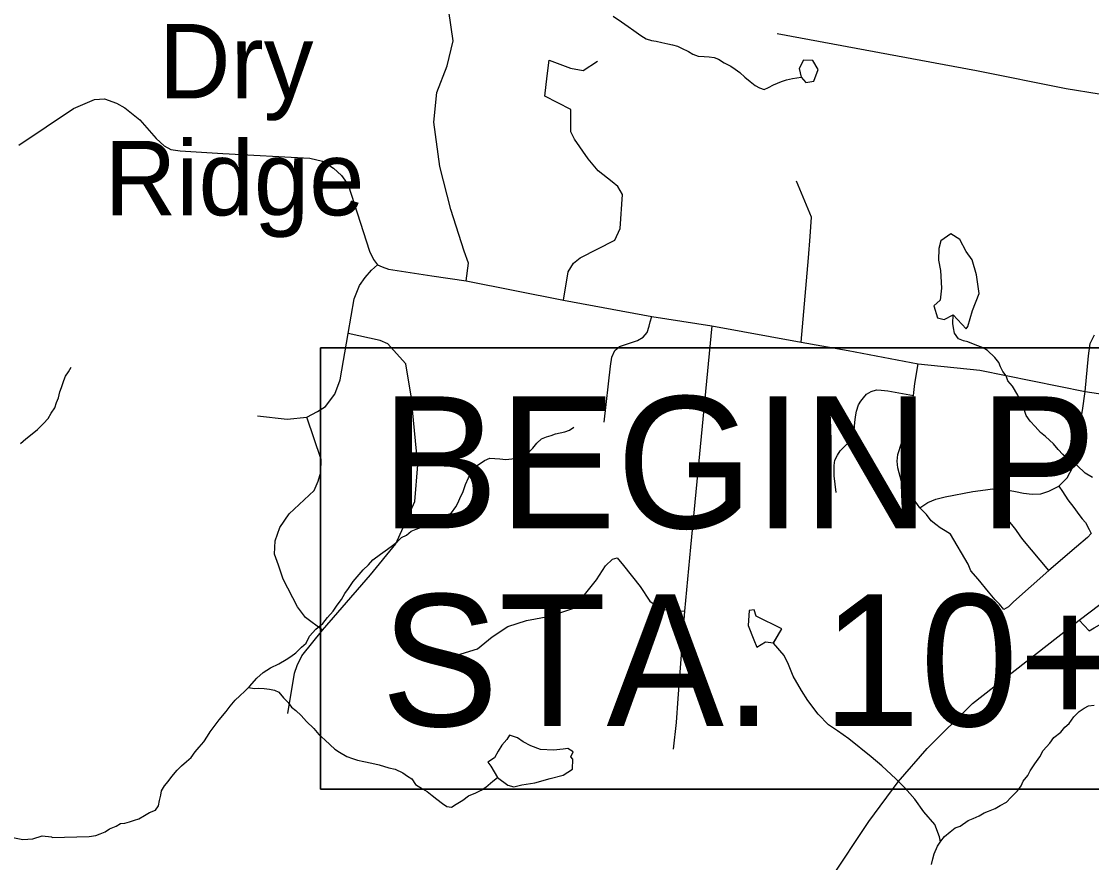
# Model space of a CAD drawing. Extents: x 0 to 69.5, y -4.5 to 22.
# Drawn here: x 2.379 to 3.515, y 17.556 to 18.449 of the extents above; entities that cross this region are included whole.
import ezdxf

# ---------------------------------------------------------------- set-up
doc = ezdxf.new("R2010")
doc.units = 0
for name, color, linetype in [('GM_X_County_Road', 7, 'Continuous'), ('GM_X_Interchange_Ramps', 7, 'Continuous'), ('GM_X_Interstate_Route', 7, 'Continuous'), ('GM_X_Minor_Lake', 7, 'Continuous'), ('GM_X_Minor_River', 7, 'Continuous'), ('GM_X_Township_Subdivision', 7, 'Continuous'), ('GM_X_Unincorporated_Text', 7, 'Continuous'), ('RD_P_Text', 7, 'Continuous'), ('SH_Masking', 7, 'Continuous')]:
    doc.layers.add(name, color=color, linetype=linetype)

msp = doc.modelspace()

# ---------------------------------------------------------------- linework, layer by layer
at = {"layer": 'GM_X_County_Road'}
for points in [[(2.3766, 18.3177), (2.4344, 18.3567), (2.4568, 18.3661), (2.4674, 18.3668), (2.48, 18.3622), (2.4891, 18.3574), (2.5048, 18.3445), (2.5224, 18.3246), (2.5309, 18.317), (2.5378, 18.3132), (2.5479, 18.3116), (2.5931, 18.3088), (2.6854, 18.304), (2.6987, 18.3005), (2.7106, 18.2931), (2.7188, 18.2854), (2.7262, 18.2754), (2.7487, 18.2053), (2.7529, 18.1962), (2.7571, 18.1908), (2.7621, 18.1886), (2.769, 18.1862), (2.815, 18.179), (2.8512, 18.1737), (2.9545, 18.1532), (3.0482, 18.1358), (3.112, 18.1258), (3.2068, 18.1087), (3.2567, 18.0998), (3.3309, 18.0856), (3.3966, 18.0789), (3.5081, 18.0561), (3.5117, 18.0939), (3.5137, 18.1072), (3.5183, 18.1165)], [(3.5081, 18.0561), (3.6734, 18.0314)]]:
    msp.add_lwpolyline(points, dxfattribs=at)
at = {"layer": 'GM_X_Interchange_Ramps'}
msp.add_lwpolyline([(3.5019, 17.8134), (3.5125, 17.8021), (3.5177, 17.8053), (3.5323, 17.8134), (3.5449, 17.8194), (3.5543, 17.8225), (3.5679, 17.8259), (3.5818, 17.8276), (3.5997, 17.8288), (3.626, 17.8297), (3.6535, 17.8268), (3.6765, 17.8253), (3.6933, 17.8234), (3.705, 17.8243), (3.7177, 17.8281), (3.7299, 17.8329), (3.7623, 17.8458), (3.7741, 17.8506)], dxfattribs=at)
at = {"layer": 'GM_X_Interstate_Route'}
msp.add_lwpolyline([(2.181, 16.4629), (2.2273, 16.5312), (2.2674, 16.589), (2.34, 16.6943), (2.3633, 16.7237), (2.4215, 16.7861), (2.4393, 16.8007), (2.4586, 16.8179), (2.4894, 16.8393), (2.7155, 16.9908), (2.8497, 17.0804), (2.9292, 17.1425), (3.0025, 17.2108), (3.0522, 17.2646), (3.1203, 17.3605), (3.2374, 17.5377), (3.2788, 17.5999), (3.3097, 17.642), (3.3406, 17.6772), (3.3886, 17.7251), (3.5019, 17.8134), (3.5855, 17.8769), (3.6539, 17.9292), (3.721, 17.9807)], dxfattribs=at)
at = {"layer": 'GM_X_Minor_Lake'}
for points in [[(3.2092, 18.408), (3.2048, 18.399), (3.2068, 18.3898)], [(3.2068, 18.3898), (3.2118, 18.384), (3.2202, 18.3857), (3.225, 18.3978), (3.2191, 18.4074), (3.2092, 18.408)], [(3.3884, 18.196), (3.3821, 18.2049), (3.3751, 18.2176), (3.3658, 18.2235), (3.355, 18.2161), (3.3529, 18.2081), (3.3526, 18.1956), (3.3547, 18.1845), (3.3558, 18.1658), (3.3544, 18.1533), (3.3475, 18.147), (3.3514, 18.1343), (3.3586, 18.1327), (3.368, 18.1374)], [(3.368, 18.1374), (3.3819, 18.1227), (3.3838, 18.1253), (3.3888, 18.1423), (3.3956, 18.1601), (3.393, 18.1799), (3.3884, 18.196)], [(3.1776, 17.7894), (3.1862, 17.8042), (3.1591, 17.8177), (3.157, 17.8246), (3.1516, 17.8236), (3.1505, 17.808), (3.1567, 17.7927)], [(3.1775, 17.7892), (3.1862, 17.8042), (3.1591, 17.8177), (3.157, 17.8246), (3.1516, 17.8236), (3.1505, 17.808), (3.1567, 17.7927)], [(3.1567, 17.7927), (3.1596, 17.785), (3.1688, 17.7905), (3.1776, 17.7894)], [(2.9623, 17.6685), (2.9647, 17.6738), (2.9591, 17.6773), (2.9541, 17.6767), (2.9438, 17.6754), (2.9302, 17.6764), (2.92, 17.68), (2.9117, 17.6844), (2.9057, 17.6887), (2.8974, 17.6915), (2.8943, 17.687), (2.8893, 17.681), (2.8853, 17.6743), (2.8814, 17.6675), (2.8744, 17.6627), (2.8774, 17.6584), (2.8847, 17.6466)], [(2.8847, 17.6466), (2.8956, 17.6383), (2.902, 17.6366), (2.9104, 17.6387), (2.9241, 17.6407), (2.9405, 17.6454), (2.9543, 17.6489), (2.9643, 17.6555), (2.9645, 17.6658), (2.9623, 17.6685)]]:
    msp.add_lwpolyline(points, dxfattribs=at)
at = {"layer": 'GM_X_Minor_River'}
for points in [[(3.0074, 18.4546), (3.016, 18.4484), (3.0231, 18.4437), (3.0291, 18.4394), (3.0365, 18.4339), (3.0422, 18.4304), (3.0478, 18.4287), (3.0531, 18.4279), (3.0588, 18.4266), (3.0652, 18.4253), (3.0701, 18.4241), (3.0754, 18.4229), (3.0799, 18.4205), (3.0871, 18.4169), (3.0919, 18.4142), (3.0976, 18.4121), (3.1037, 18.4116), (3.1093, 18.4115), (3.1146, 18.4107), (3.1192, 18.409), (3.1252, 18.4051), (3.1323, 18.4016), (3.1368, 18.3984), (3.1417, 18.3949), (3.1472, 18.3898), (3.1528, 18.3852), (3.1581, 18.3809), (3.1626, 18.3785), (3.1675, 18.3769), (3.1721, 18.3787), (3.1774, 18.3816), (3.1859, 18.3853), (3.1912, 18.3871), (3.1977, 18.3885), (3.2068, 18.3898)], [(3.5159, 17.9648), (3.5084, 17.9696), (3.4999, 17.9777), (3.4947, 17.9828), (3.4898, 17.9848), (3.4845, 17.9894), (3.4797, 17.9945), (3.4745, 18.0007), (3.4663, 18.0084), (3.4607, 18.0127), (3.4552, 18.0189), (3.45, 18.0247), (3.4455, 18.0309), (3.4427, 18.0397), (3.4397, 18.0455), (3.4369, 18.0524), (3.431, 18.062), (3.4262, 18.0674), (3.4244, 18.0728), (3.421, 18.0774), (3.4185, 18.0824), (3.4167, 18.087), (3.4122, 18.0924), (3.4044, 18.0998), (3.3999, 18.1026), (3.3943, 18.1046), (3.3897, 18.1066), (3.3837, 18.109), (3.3792, 18.1098), (3.3739, 18.1122), (3.3695, 18.118), (3.3685, 18.1237), (3.3678, 18.1283), (3.368, 18.1374)], [(2.3784, 18.0011), (2.3838, 18.006), (2.3888, 18.0097), (2.3962, 18.016), (2.4028, 18.0224), (2.4078, 18.0277), (2.411, 18.0333), (2.4149, 18.039), (2.4165, 18.0447), (2.4185, 18.0496), (2.4201, 18.0557), (2.4218, 18.0606), (2.4242, 18.0678), (2.4262, 18.0723), (2.4293, 18.0772), (2.432, 18.0821)], [(2.412, 17.583), (2.451, 17.5838), (2.4583, 17.5851), (2.4628, 17.5866), (2.4682, 17.5887), (2.4728, 17.5921), (2.4797, 17.595), (2.4843, 17.5976), (2.4889, 17.5982), (2.4939, 17.5996), (2.4992, 17.6011), (2.5038, 17.6025), (2.5099, 17.6062), (2.5153, 17.6095), (2.5214, 17.612), (2.5249, 17.6165), (2.5258, 17.6222), (2.5271, 17.6279), (2.5279, 17.6324), (2.5311, 17.6377), (2.535, 17.6422), (2.5389, 17.6474), (2.5447, 17.6542), (2.549, 17.659), (2.5544, 17.6635), (2.5594, 17.6679), (2.5637, 17.6736), (2.568, 17.6788), (2.573, 17.6844), (2.5769, 17.6904), (2.5797, 17.6949), (2.5891, 17.7077), (2.5964, 17.7166), (2.6007, 17.7223), (2.6062, 17.7286), (2.6112, 17.7331), (2.6162, 17.7383), (2.6213, 17.7431), (2.6291, 17.7521), (2.636, 17.7581), (2.6437, 17.7629), (2.6525, 17.7672), (2.6602, 17.7717), (2.6652, 17.775), (2.6706, 17.779), (2.6764, 17.785), (2.6814, 17.7891), (2.685, 17.7966), (2.6916, 17.8041), (2.6993, 17.81), (2.704, 17.8164), (2.7102, 17.8231), (2.7145, 17.8295), (2.7188, 17.8355), (2.7224, 17.8419), (2.7263, 17.8472), (2.7313, 17.8547), (2.7376, 17.8618), (2.7418, 17.867), (2.7476, 17.8722), (2.7523, 17.8774), (2.7604, 17.8834), (2.7677, 17.8889), (2.7731, 17.8926), (2.7781, 17.8967), (2.7828, 17.9012), (2.7878, 17.9037), (2.7928, 17.9078), (2.7981, 17.91), (2.8077, 17.9136), (2.8123, 17.9154), (2.8173, 17.9168), (2.8242, 17.9205), (2.8303, 17.9242), (2.8357, 17.9275), (2.8404, 17.9339), (2.8428, 17.9384), (2.8452, 17.9444), (2.8479, 17.9489), (2.8507, 17.9576), (2.8539, 17.9644), (2.8563, 17.9689), (2.8618, 17.9768), (2.8706, 17.9831), (2.8763, 17.9853), (2.8817, 17.9852), (2.887, 17.9847), (2.8934, 17.9842), (2.8999, 17.9848), (2.9056, 17.9858), (2.9109, 17.9865), (2.9155, 17.9898), (2.9221, 17.9961), (2.9264, 18.0014), (2.9314, 18.0058), (2.9364, 18.008), (2.9414, 18.0094), (2.946, 18.0112), (2.9559, 18.0133), (2.9608, 18.0151), (2.9655, 18.0185)], [(3.3548, 17.5784), (3.3538, 17.5835), (3.3487, 17.5965), (3.3369, 17.61), (3.3276, 17.6235), (3.3169, 17.6355), (3.3072, 17.6452), (3.2923, 17.6588), (3.2811, 17.6685), (3.2575, 17.6876), (3.2455, 17.6959), (3.2358, 17.7025), (3.225, 17.7138), (3.2139, 17.7284), (3.2073, 17.7388), (3.1985, 17.7542), (3.1934, 17.7665), (3.1886, 17.7761), (3.1775, 17.7892)], [(2.6202, 17.7421), (2.6266, 17.7411), (2.6311, 17.7414), (2.6368, 17.7409), (2.6425, 17.7401), (2.6478, 17.7392), (2.6523, 17.7372), (2.6575, 17.731), (2.6623, 17.726), (2.666, 17.7213), (2.6705, 17.7178), (2.6761, 17.7124), (2.682, 17.7058), (2.6895, 17.6984), (2.695, 17.6922), (2.7014, 17.6864), (2.7069, 17.6813), (2.7118, 17.6767), (2.7167, 17.6735), (2.7245, 17.6688), (2.7306, 17.6668), (2.7358, 17.6648), (2.7427, 17.6635), (2.751, 17.6618), (2.7589, 17.6601), (2.7691, 17.6569), (2.7759, 17.6552), (2.7842, 17.6513), (2.789, 17.6481), (2.7935, 17.645), (2.7976, 17.6392), (2.8051, 17.6345), (2.81, 17.6317), (2.8152, 17.6274), (2.82, 17.6235), (2.826, 17.6189), (2.8309, 17.6157), (2.8358, 17.6152), (2.8408, 17.6182), (2.8477, 17.6226), (2.8539, 17.627), (2.8615, 17.6303), (2.8673, 17.6332), (2.8723, 17.6362), (2.8796, 17.6425), (2.8847, 17.6466)], [(3.3451, 17.5541), (3.3464, 17.5601), (3.348, 17.5654), (3.3516, 17.5737), (3.3551, 17.579), (3.359, 17.5838), (3.3648, 17.589), (3.3702, 17.5931), (3.3756, 17.5949), (3.384, 17.6008), (3.3894, 17.603), (3.3959, 17.6059), (3.4009, 17.6089), (3.4055, 17.6107), (3.4128, 17.6136), (3.4181, 17.6169), (3.4247, 17.6202), (3.4293, 17.6254), (3.4363, 17.6325), (3.4402, 17.6377), (3.4426, 17.6426), (3.4473, 17.6486), (3.45, 17.6535), (3.4547, 17.661), (3.4602, 17.6685), (3.4637, 17.6753), (3.4707, 17.6828), (3.475, 17.6888), (3.4824, 17.6947), (3.4866, 17.6999), (3.4913, 17.704), (3.4963, 17.7108), (3.5018, 17.7164), (3.5072, 17.7201), (3.5118, 17.7226), (3.5179, 17.7233)], [(2.1809, 17.5683), (2.1909, 17.5769), (2.2068, 17.586), (2.219, 17.589), (2.2311, 17.589), (2.2425, 17.5852), (2.2517, 17.586), (2.2638, 17.586), (2.2744, 17.5852), (2.2851, 17.586), (2.3307, 17.586), (2.3405, 17.586), (2.3603, 17.5845), (2.3702, 17.583), (2.3808, 17.5807), (2.3915, 17.5814), (2.4013, 17.5845), (2.4112, 17.5837), (2.412, 17.583)]]:
    msp.add_lwpolyline(points, dxfattribs=at)
at = {"layer": 'GM_X_Township_Subdivision'}
for points in [[(2.8512, 18.1737), (2.8536, 18.1924), (2.849, 18.2053), (2.8349, 18.2492), (2.8233, 18.2949), (2.8168, 18.342), (2.82, 18.3736), (2.831, 18.402), (2.8374, 18.4284), (2.8329, 18.46), (2.8265, 18.4884), (2.8316, 18.52), (2.8458, 18.5464)], [(3.5637, 18.377), (3.5367, 18.371), (3.5232, 18.3719), (3.488, 18.3776), (3.3929, 18.3966), (3.1812, 18.4357)], [(2.9373, 18.3913), (2.9393, 18.4078), (2.9619, 18.3994), (2.9754, 18.3968), (2.9906, 18.4069)], [(2.9545, 18.1532), (2.9597, 18.1833), (2.9651, 18.1924), (2.9723, 18.1982), (3.0089, 18.2169), (3.0147, 18.2292), (3.0173, 18.2653), (3.0123, 18.2738), (3.0063, 18.2788), (2.9913, 18.2903), (2.9806, 18.3033), (2.9664, 18.324), (2.9622, 18.3318), (2.9625, 18.3556), (2.9348, 18.3697), (2.9373, 18.3913)], [(3.2068, 18.1087), (3.2146, 18.1982), (3.2165, 18.2208), (3.2178, 18.2414), (3.2017, 18.2795)], [(2.6298, 18.0304), (2.6614, 18.0268), (2.6823, 18.0288), (2.6934, 18.0349), (2.7021, 18.0404), (2.712, 18.0534), (2.7174, 18.0685), (2.7259, 18.1178), (2.7323, 18.1544), (2.7382, 18.1687), (2.7442, 18.1771), (2.7507, 18.1851), (2.7571, 18.1908)], [(2.9979, 18.0235), (3.0046, 18.0831), (3.006, 18.0928), (3.009, 18.0996), (3.0141, 18.1041), (3.0267, 18.1081), (3.0332, 18.1103), (3.039, 18.1137), (3.0434, 18.1188), (3.0454, 18.1256), (3.0466, 18.1302), (3.0482, 18.1358)], [(2.6621, 17.7146), (2.6691, 17.7574), (2.6719, 17.7655), (2.6767, 17.7756), (2.6987, 17.8029), (2.715, 17.8216), (2.7498, 17.8616), (2.7768, 17.8945), (2.7968, 17.9396), (2.8, 17.9783), (2.793, 18.0512), (2.7872, 18.0854), (2.7743, 18.1002), (2.7681, 18.1067), (2.7601, 18.1105), (2.7259, 18.1178)], [(3.112, 18.1258), (3.0892, 17.891), (3.0831, 17.8229), (3.076, 17.7304)], [(3.4802, 17.9557), (3.4843, 17.9499), (3.4898, 17.9412), (3.4962, 17.933), (3.5016, 17.9255), (3.5051, 17.921), (3.5087, 17.917), (3.5126, 17.9099), (3.5147, 17.9055), (3.5108, 17.9012), (3.4992, 17.8914), (3.4696, 17.8662), (3.432, 17.8328), (3.4267, 17.8275), (3.4218, 17.8249), (3.4174, 17.8305), (3.4127, 17.8351), (3.4055, 17.8436), (3.3946, 17.857), (3.387, 17.8659), (3.3841, 17.8731), (3.3654, 17.9048), (3.3596, 17.9084), (3.3543, 17.9116), (3.3496, 17.9152), (3.3447, 17.9191), (3.34, 17.9255), (3.3326, 17.9327), (3.3252, 17.9435), (3.3186, 17.9524), (3.3134, 17.9608), (3.3094, 17.9751), (3.3088, 17.9822), (3.3094, 17.9892), (3.3133, 18.0015), (3.319, 18.0238), (3.326, 18.0521), (3.3275, 18.0648), (3.3309, 18.0856)], [(3.2439, 17.9491), (3.2417, 17.9667), (3.2417, 17.9723), (3.2417, 17.9775), (3.2427, 17.9832), (3.2452, 17.9888), (3.2481, 17.9934), (3.2539, 17.9988), (3.2588, 18.0043), (3.2615, 18.0093), (3.2629, 18.0153), (3.2638, 18.0232), (3.2646, 18.0294), (3.2656, 18.0354), (3.2677, 18.042), (3.27, 18.0459), (3.2728, 18.0494), (3.2762, 18.0534), (3.2811, 18.0563), (3.2869, 18.0581), (3.2916, 18.0577), (3.2987, 18.0569), (3.326, 18.0521)], [(3.3326, 17.9327), (3.3411, 17.9384), (3.3498, 17.9418), (3.3596, 17.9443), (3.3889, 17.9499), (3.4025, 17.9518), (3.4099, 17.9528), (3.4208, 17.9524), (3.4344, 17.9501), (3.4428, 17.9482), (3.452, 17.9471), (3.4613, 17.9475), (3.4698, 17.9505), (3.4802, 17.9557), (3.4892, 17.9645), (3.4953, 17.9758), (3.4982, 17.997), (3.5055, 18.0361), (3.5081, 18.0561)], [(2.6987, 17.8029), (2.6808, 17.8165), (2.6721, 17.8278), (2.6572, 17.8569), (2.652, 17.8719), (2.6479, 17.8835), (2.6484, 17.8978), (2.6536, 17.9117), (2.6635, 17.9265), (2.69, 17.9513), (2.6943, 17.9609), (2.6969, 17.9706), (2.6975, 17.9841), (2.6823, 18.0288)], [(3.4696, 17.8662), (3.4421, 17.8992), (3.4391, 17.9031), (3.4348, 17.9099), (3.4304, 17.9152), (3.4247, 17.9216)], [(2.8292, 17.7768), (2.8413, 17.7765), (2.8632, 17.7829), (2.8787, 17.7958), (2.8955, 17.8068), (2.9154, 17.8132), (2.9399, 17.8177), (2.9657, 17.8261), (2.9896, 17.8564), (2.9993, 17.8713), (3.0065, 17.8783), (3.0115, 17.8796), (3.0181, 17.8716), (3.036, 17.8493), (3.0461, 17.8336), (3.0592, 17.8248), (3.0831, 17.8229)], [(2.8, 17.7816), (2.8187, 17.7771), (2.8292, 17.7768)], [(3.076, 17.7304), (3.074, 17.7049), (3.0708, 17.6765)]]:
    msp.add_lwpolyline(points, dxfattribs=at)
at = {"layer": 'RD_P_Text'}
msp.add_lwpolyline([(2.6967, 18.1024), (4.6261, 18.1024), (4.6261, 17.6342), (2.6967, 17.6342)], close=True, dxfattribs=at)
at = {"layer": 'SH_Masking'}
msp.add_lwpolyline([(4.6261, 18.1024), (2.6967, 18.1024), (2.6967, 17.6342), (4.6261, 17.6342)], close=True, dxfattribs=at)

# ---------------------------------------------------------------- texts
at = {"layer": 'GM_X_Unincorporated_Text'}
for s, p in [('Dry', (2.525, 18.3673)), ('Ridge', (2.4675, 18.2432))]:
    msp.add_text(s, height=0.07898, rotation=0, dxfattribs=at).set_placement(p)
at = {"layer": 'RD_P_Text'}
for s, p in [('BEGIN PROJECT', (2.7609, 17.911)), ('STA. 10+25.00', (2.7609, 17.701))]:
    msp.add_text(s, height=0.14, dxfattribs=at).set_placement(p)

doc.saveas('drawing.dxf')
